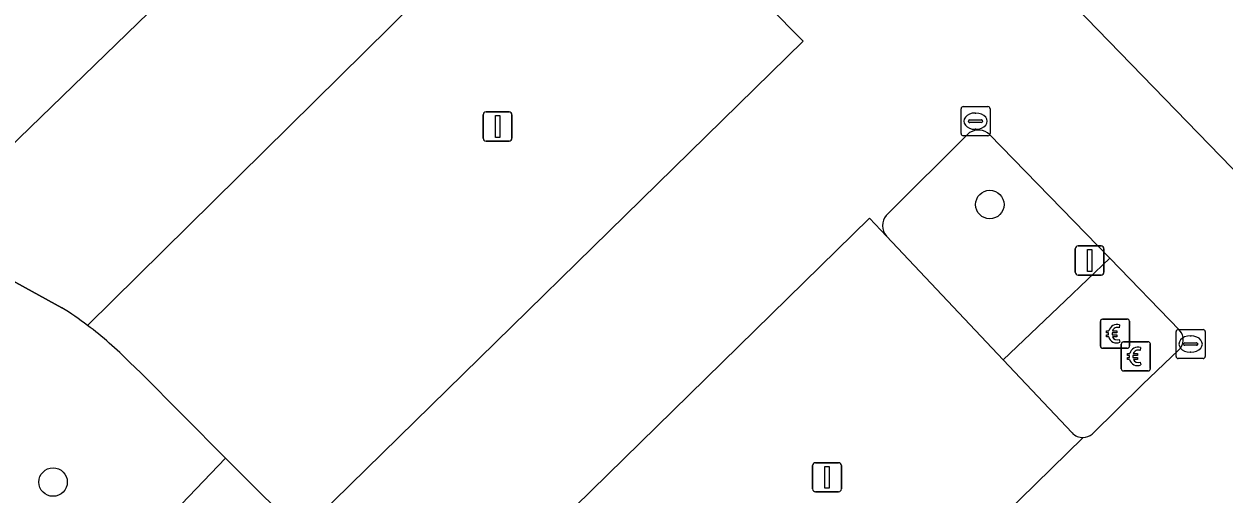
# Model space of a CAD drawing. Extents: x 160663 to 161506, y 382245 to 383291.
# Drawn here: x 161158.3 to 161199.52, y 383154.65 to 383170.8 of the extents above; entities that cross this region are included whole.
import ezdxf

# ---------------------------------------------------------------- set-up
doc = ezdxf.new("R2010")
doc.units = 0
for name, color, linetype in [('IMGEO_Betaalautomaat', 7, 'Continuous'), ('IMGEO_Boom', 7, 'Continuous'), ('IMGEO_Groenvoorziening', 7, 'Continuous'), ('IMGEO_Kolk', 7, 'Continuous'), ('IMGEO_Lichtmast', 7, 'Continuous'), ('IMGEO_Parkeervlak_open', 7, 'Continuous'), ('IMGEO_Rijbaan_lokaal_open', 7, 'Continuous'), ('IMGEO_Voetpad_open', 7, 'Continuous')]:
    doc.layers.add(name, color=color, linetype=linetype)

msp = doc.modelspace()

# ---------------------------------------------------------------- linework, layer by layer
at = {"layer": 'IMGEO_Betaalautomaat'}
for p, q in [((161195.271, 383159.732), (161195.271, 383160.573)), ((161195.271, 383160.573), (161195.271, 383159.732)), ((161195.346, 383160.656), (161196.187, 383160.656)), ((161196.187, 383160.656), (161195.346, 383160.656)), ((161196.27, 383160.582), (161196.27, 383159.741)), ((161196.27, 383159.741), (161196.27, 383160.582)), ((161195.554, 383160.12), (161195.554, 383160.188)), ((161195.675, 383160.188), (161195.675, 383160.12)), ((161195.933, 383160.461), (161195.916, 383160.361)), ((161195.92, 383159.955), (161195.942, 383159.868)), ((161195.988, 383158.954), (161195.988, 383159.795)), ((161195.988, 383159.795), (161195.988, 383158.954)), ((161196.063, 383159.878), (161196.904, 383159.878)), ((161196.904, 383159.878), (161196.063, 383159.878)), ((161196.987, 383159.804), (161196.987, 383158.963)), ((161196.987, 383158.963), (161196.987, 383159.804)), ((161196.196, 383159.657), (161195.355, 383159.657)), ((161195.355, 383159.657), (161196.196, 383159.657)), ((161196.271, 383159.342), (161196.271, 383159.41)), ((161196.392, 383159.41), (161196.392, 383159.342)), ((161196.65, 383159.683), (161196.633, 383159.583)), ((161196.637, 383159.177), (161196.659, 383159.09)), ((161196.913, 383158.879), (161196.072, 383158.879)), ((161196.072, 383158.879), (161196.913, 383158.879))]:
    msp.add_line(p, q, dxfattribs=at)
for points in [[(161195.554, 383160.188), (161195.485, 383160.188), (161195.485, 383160.257), (161195.564, 383160.257)], [(161195.686, 383160.257), (161195.833, 383160.257), (161195.833, 383160.188), (161195.675, 383160.188)], [(161195.559, 383160.051), (161195.485, 383160.051), (161195.485, 383160.12), (161195.554, 383160.12)], [(161195.675, 383160.12), (161195.833, 383160.12), (161195.833, 383160.051), (161195.689, 383160.051)], [(161196.271, 383159.41), (161196.202, 383159.41), (161196.202, 383159.479), (161196.281, 383159.479)], [(161196.276, 383159.273), (161196.202, 383159.273), (161196.202, 383159.342), (161196.271, 383159.342)], [(161196.403, 383159.479), (161196.55, 383159.479), (161196.55, 383159.41), (161196.392, 383159.41)], [(161196.392, 383159.342), (161196.55, 383159.342), (161196.55, 383159.273), (161196.406, 383159.273)]]:
    msp.add_lwpolyline(points, dxfattribs=at)
for centre, radius, start, end in [((161195.349, 383160.579), 0.0779, 92.4484, 184.2845), ((161195.349, 383160.579), 0.0779, 92.4484, 184.2845), ((161196.193, 383160.579), 0.0779, 2.4484, 94.2845), ((161196.193, 383160.579), 0.0779, 2.4484, 94.2845), ((161195.847, 383160.181), 0.293, 73.014, 165.0139), ((161195.853, 383160.194), 0.179, 69.3236, 159.5683), ((161195.349, 383159.735), 0.0779, 182.4484, 274.2845), ((161195.349, 383159.735), 0.0779, 182.4484, 274.2845), ((161195.82, 383160.106), 0.267, 191.8096, 297.0389), ((161195.853, 383160.121), 0.179, 202.7625, 291.8693), ((161196.066, 383159.801), 0.0779, 92.4484, 184.2845), ((161196.066, 383159.801), 0.0779, 92.4484, 184.2845), ((161196.193, 383159.735), 0.0779, 272.4484, 4.2845), ((161196.193, 383159.735), 0.0779, 272.4484, 4.2845), ((161196.91, 383159.801), 0.0779, 2.4484, 94.2845), ((161196.91, 383159.801), 0.0779, 2.4484, 94.2845), ((161196.564, 383159.403), 0.293, 73.014, 165.0139), ((161196.57, 383159.416), 0.179, 69.3236, 159.5683), ((161196.066, 383158.957), 0.0779, 182.4484, 274.2845), ((161196.066, 383158.957), 0.0779, 182.4484, 274.2845), ((161196.537, 383159.328), 0.267, 191.8096, 297.0389), ((161196.57, 383159.343), 0.179, 202.7625, 291.8693), ((161196.91, 383158.957), 0.0779, 272.4484, 4.2845), ((161196.91, 383158.957), 0.0779, 272.4484, 4.2845)]:
    msp.add_arc(centre, radius, start, end, dxfattribs=at)
at = {"layer": 'IMGEO_Boom'}
for centre in [(161191.473, 383164.595), (161159.296, 383155.058)]:
    msp.add_circle(centre, 0.489, dxfattribs=at)
at = {"layer": 'IMGEO_Groenvoorziening'}
for points in [[(161190.781, 383167.069), (161187.916, 383164.223)], [(161195.597, 383162.748), (161191.467, 383167.007)], [(161159.601, 383161.046), (161156.987, 383162.473), (161154.786, 383163.643), (161151.498, 383165.39), (161151.378, 383165.212), (161146.783, 383158.104), (161149.389, 383151.959), (161150.771, 383148.7), (161150.848, 383148.779), (161151.214, 383148.74), (161151.442, 383143.355), (161142.883, 383135.27), (161146.227, 383132.301), (161147.528, 383133.493), (161149.889, 383137.24), (161153.216, 383142.573), (161155.564, 383146.324), (161155.876, 383146.12), (161165.215, 383155.885)], [(161187.922, 383163.512), (161191.929, 383159.263), (161194.065, 383161.281), (161195.597, 383162.748)], [(161165.215, 383155.885), (161162.311, 383158.807), (161161.927, 383159.169)], [(161166.528, 383154.573), (161166.335, 383154.758), (161165.215, 383155.885), (161155.876, 383146.12), (161157.319, 383145.175), (161162.383, 383149.949), (161166.424, 383153.804)]]:
    msp.add_lwpolyline(points, dxfattribs=at)
for centre, radius, start, end in [((161191.081, 383166.565), 0.587, 48.9049, 120.7665), ((161188.335, 383163.871), 0.547, 139.9382, 221.0288), ((161153.005, 383150.484), 12.453, 53.1137, 58.0134), ((161153.087, 383150.59), 12.318, 44.1438, 53.1268)]:
    msp.add_arc(centre, radius, start, end, dxfattribs=at)
at = {"layer": 'IMGEO_Kolk'}
for p, q in [((161190.559, 383167.96), (161191.411, 383167.96)), ((161190.484, 383167.034), (161190.484, 383167.886)), ((161190.972, 383167.74), (161190.997, 383167.74)), ((161191.485, 383167.886), (161191.485, 383167.034)), ((161190.743, 383167.454), (161190.743, 383167.466)), ((161191.181, 383167.417), (161190.783, 383167.417)), ((161190.786, 383167.503), (161191.184, 383167.503)), ((161190.995, 383167.18), (161190.97, 383167.18)), ((161191.227, 383167.466), (161191.227, 383167.454)), ((161191.411, 383166.96), (161190.559, 383166.96)), ((161197.872, 383159.375), (161197.872, 383160.227)), ((161197.947, 383160.301), (161198.799, 383160.301)), ((161198.873, 383160.227), (161198.873, 383159.375)), ((161198.131, 383159.795), (161198.131, 383159.807)), ((161198.569, 383159.758), (161198.171, 383159.758)), ((161198.174, 383159.844), (161198.572, 383159.844)), ((161198.36, 383160.081), (161198.385, 383160.081)), ((161198.615, 383159.807), (161198.615, 383159.795)), ((161198.383, 383159.521), (161198.358, 383159.521)), ((161198.799, 383159.301), (161197.947, 383159.301))]:
    msp.add_line(p, q, dxfattribs=at)
for points in [[(161190.559, 383167.96), (161191.411, 383167.96)], [(161190.484, 383167.034), (161190.484, 383167.886)], [(161191.485, 383167.886), (161191.485, 383167.034)], [(161191.411, 383166.96), (161190.559, 383166.96)], [(161197.872, 383159.375), (161197.872, 383160.227)], [(161197.947, 383160.301), (161198.799, 383160.301)], [(161198.873, 383160.227), (161198.873, 383159.375)], [(161198.799, 383159.301), (161197.947, 383159.301)]]:
    msp.add_lwpolyline(points, dxfattribs=at)
for centre, radius, start, end in [((161190.561, 383167.884), 0.0765, 91.552, 178.448), ((161190.561, 383167.884), 0.0765, 91.552, 178.448), ((161191.409, 383167.884), 0.0765, 1.552, 88.448), ((161191.409, 383167.884), 0.0765, 1.552, 88.448), ((161190.783, 383167.463), 0.0403, 85.8775, 175.7526), ((161190.78, 383167.453), 0.0366, 178.938, 274.7102), ((161191.184, 383167.46), 0.043, 264.8664, 352.4533), ((161191.188, 383167.465), 0.0386, 1.7309, 96.639), ((161190.561, 383167.036), 0.0765, 181.552, 268.448), ((161190.561, 383167.036), 0.0765, 181.552, 268.448), ((161191.409, 383167.036), 0.0765, 271.552, 358.448), ((161191.409, 383167.036), 0.0765, 271.552, 358.448), ((161197.949, 383160.225), 0.0765, 91.552, 178.448), ((161197.949, 383160.225), 0.0765, 91.552, 178.448), ((161198.797, 383160.225), 0.0765, 1.552, 88.448), ((161198.797, 383160.225), 0.0765, 1.552, 88.448), ((161198.171, 383159.804), 0.0403, 85.8775, 175.7526), ((161198.168, 383159.794), 0.0366, 178.938, 274.7102), ((161198.572, 383159.801), 0.043, 264.8664, 352.4533), ((161198.576, 383159.806), 0.0386, 1.7309, 96.639), ((161197.949, 383159.377), 0.0765, 181.552, 268.448), ((161197.949, 383159.377), 0.0765, 181.552, 268.448), ((161198.797, 383159.377), 0.0765, 271.552, 358.448), ((161198.797, 383159.377), 0.0765, 271.552, 358.448)]:
    msp.add_arc(centre, radius, start, end, dxfattribs=at)
for centre, major_axis, ratio, start_param, end_param in [((161190.971, 383167.46), (-0.387, 0.002), 0.722429, 4.712389, 7.853982), ((161190.996, 383167.46), (-0.39, 0.002), 0.717154, 1.570796, 4.712389), ((161198.359, 383159.801), (-0.387, 0.002), 0.722429, 4.712389, 7.853982), ((161198.384, 383159.801), (-0.39, 0.002), 0.717154, 1.570796, 4.712389)]:
    msp.add_ellipse(centre, major_axis=major_axis, ratio=ratio, start_param=start_param, end_param=end_param, dxfattribs=at)
at = {"layer": 'IMGEO_Lichtmast'}
for p, q in [((161174.068, 383166.878), (161174.068, 383167.678)), ((161174.068, 383167.678), (161174.068, 383166.878)), ((161174.168, 383167.778), (161174.958, 383167.778)), ((161174.958, 383167.778), (161174.168, 383167.778)), ((161175.058, 383167.678), (161175.058, 383166.878)), ((161175.058, 383166.878), (161175.058, 383167.678)), ((161174.958, 383166.778), (161174.168, 383166.778)), ((161174.168, 383166.778), (161174.958, 383166.778)), ((161194.406, 383162.273), (161194.406, 383163.073)), ((161194.406, 383163.073), (161194.406, 383162.273)), ((161194.506, 383163.173), (161195.296, 383163.173)), ((161195.296, 383163.173), (161194.506, 383163.173)), ((161195.396, 383163.073), (161195.396, 383162.273)), ((161195.396, 383162.273), (161195.396, 383163.073)), ((161195.296, 383162.173), (161194.506, 383162.173)), ((161194.506, 383162.173), (161195.296, 383162.173)), ((161185.387, 383154.823), (161185.387, 383155.623)), ((161185.387, 383155.623), (161185.387, 383154.823)), ((161185.487, 383155.723), (161186.277, 383155.723)), ((161186.277, 383155.723), (161185.487, 383155.723)), ((161186.377, 383155.623), (161186.377, 383154.823)), ((161186.377, 383154.823), (161186.377, 383155.623)), ((161186.277, 383154.723), (161185.487, 383154.723)), ((161185.487, 383154.723), (161186.277, 383154.723))]:
    msp.add_line(p, q, dxfattribs=at)
for points in [[(161174.488, 383167.653), (161174.638, 383167.653), (161174.638, 383166.903), (161174.488, 383166.903), (161174.488, 383167.653)], [(161194.826, 383163.048), (161194.976, 383163.048), (161194.976, 383162.298), (161194.826, 383162.298), (161194.826, 383163.048)], [(161185.807, 383155.598), (161185.957, 383155.598), (161185.957, 383154.848), (161185.807, 383154.848), (161185.807, 383155.598)]]:
    msp.add_lwpolyline(points, dxfattribs=at)
for centre, start, end in [((161174.168, 383167.678), 90, 180), ((161174.168, 383167.678), 90, 180), ((161174.958, 383167.678), 0, 90), ((161174.958, 383167.678), 360, 90), ((161174.168, 383166.878), 180, 270), ((161174.168, 383166.878), 180, 270), ((161174.958, 383166.878), 270, 0), ((161174.958, 383166.878), 270, 0), ((161194.506, 383163.073), 90, 180), ((161194.506, 383163.073), 90, 180), ((161195.296, 383163.073), 0, 90), ((161195.296, 383163.073), 360, 90), ((161194.506, 383162.273), 180, 270), ((161194.506, 383162.273), 180, 270), ((161195.296, 383162.273), 270, 0), ((161195.296, 383162.273), 270, 0), ((161185.487, 383155.623), 90, 180), ((161185.487, 383155.623), 90, 180), ((161186.277, 383155.623), 0, 90), ((161186.277, 383155.623), 360, 90), ((161185.487, 383154.823), 180, 270), ((161185.487, 383154.823), 180, 270), ((161186.277, 383154.823), 270, 0), ((161186.277, 383154.823), 270, 0)]:
    msp.add_arc(centre, 0.1, start, end, dxfattribs=at)
at = {"layer": 'IMGEO_Parkeervlak_open'}
msp.add_lwpolyline([(161179.091, 383187.153), (161175.47, 383190.87), (161165.765, 383181.237), (161162.427, 383178.083), (161161.697, 383178.516), (161158.353, 383175.037), (161155.385, 383171.391), (161151.498, 383165.39), (161154.786, 383163.643), (161163.312, 383171.916), (161171.06, 383179.398)], close=True, dxfattribs=at)
for points in [[(161185.062, 383170.205), (161177.8, 383177.554), (161160.479, 383160.444)], [(161161.927, 383159.169), (161162.311, 383158.807), (161165.215, 383155.885), (161166.335, 383154.758), (161166.528, 383154.573), (161167.828, 383153.324), (161185.062, 383170.205)], [(161194.303, 383156.745), (161191.929, 383159.263), (161187.922, 383163.512), (161187.339, 383164.124), (161169.917, 383147.054), (161177.278, 383139.541), (161194.681, 383156.593)]]:
    msp.add_lwpolyline(points, dxfattribs=at)
for centre, radius, start, end in [((161153.087, 383150.59), 12.318, 44.1438, 53.1268), ((161194.668, 383157.106), 0.513, 224.7116, 271.4767)]:
    msp.add_arc(centre, radius, start, end, dxfattribs=at)
at = {"layer": 'IMGEO_Rijbaan_lokaal_open'}
for points in [[(161206.066, 383159.432), (161201.563, 383163.94), (161200.163, 383165.469), (161189.424, 383176.545), (161179.091, 383187.153), (161171.06, 383179.398), (161163.312, 383171.916), (161154.786, 383163.643), (161156.987, 383162.473), (161159.601, 383161.046)], [(161160.479, 383160.444), (161177.8, 383177.554), (161185.062, 383170.205), (161167.828, 383153.324), (161163.367, 383148.958), (161161.604, 383147.241), (161177.309, 383131.121), (161178.373, 383132.131), (161193.653, 383147.113), (161194.793, 383148.171), (161206.066, 383159.432)], [(161187.916, 383164.223), (161190.781, 383167.069)], [(161191.467, 383167.007), (161195.597, 383162.748), (161197.989, 383160.277)], [(161194.681, 383156.593), (161177.278, 383139.541), (161169.917, 383147.054), (161187.339, 383164.124)], [(161187.339, 383164.124), (161187.922, 383163.512)], [(161197.951, 383159.593), (161196.717, 383158.409), (161194.991, 383156.704)]]:
    msp.add_lwpolyline(points, dxfattribs=at)
for centre, radius, start, end in [((161191.081, 383166.565), 0.587, 48.9049, 120.7665), ((161188.335, 383163.871), 0.547, 139.9382, 221.0288), ((161153.005, 383150.484), 12.453, 53.1137, 58.0134), ((161197.658, 383159.952), 0.463, 309.168, 44.4723), ((161194.672, 383157.108), 0.515, 271.0457, 308.3556)]:
    msp.add_arc(centre, radius, start, end, dxfattribs=at)
at = {"layer": 'IMGEO_Voetpad_open'}
for points in [[(161191.075, 383178.144), (161189.424, 383176.545), (161200.163, 383165.469), (161201.878, 383167.087), (161214.639, 383153.962), (161216.736, 383151.78), (161220.444, 383147.936), (161223.249, 383145.077), (161224.773, 383143.52), (161228.626, 383139.584), (161227.787, 383138.827), (161227.936, 383138.676), (161230.649, 383141.176), (161226.882, 383145.034), (161220.542, 383151.528), (161215.744, 383156.483), (161190.617, 383182.288)], [(161197.989, 383160.277), (161195.597, 383162.748), (161194.065, 383161.281), (161191.929, 383159.263), (161194.303, 383156.745)], [(161194.991, 383156.704), (161196.717, 383158.409), (161197.951, 383159.593)]]:
    msp.add_lwpolyline(points, dxfattribs=at)
for centre, radius, start, end in [((161197.658, 383159.952), 0.463, 309.168, 44.4723), ((161194.668, 383157.106), 0.513, 224.7116, 271.4767), ((161194.672, 383157.108), 0.515, 271.0457, 308.3556)]:
    msp.add_arc(centre, radius, start, end, dxfattribs=at)

doc.saveas('drawing.dxf')
